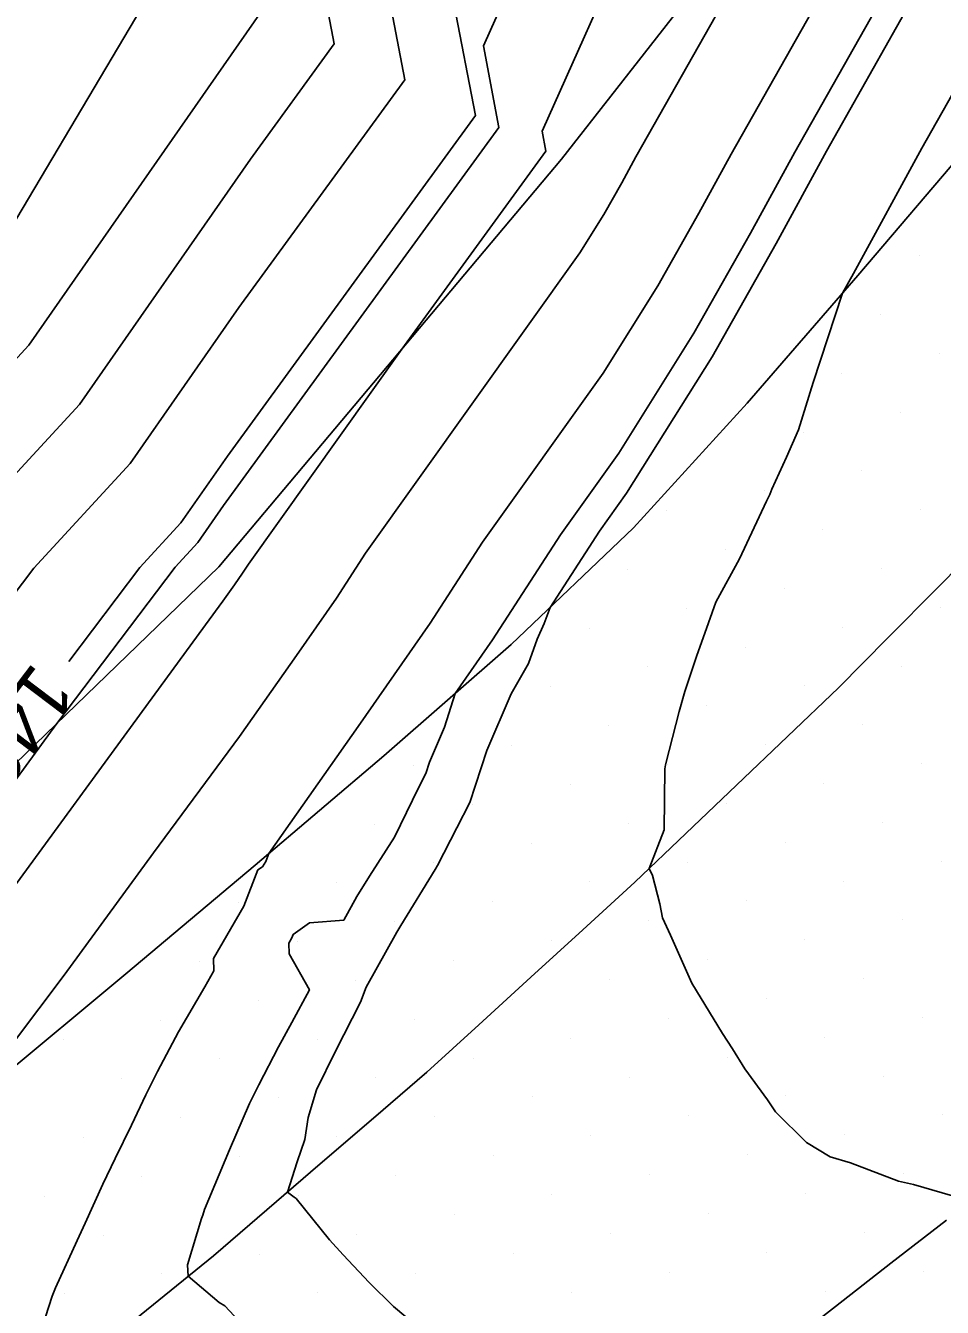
# Model space of a CAD drawing. Extents: x 2354170 to 2357230, y 866100 to 868290.
# Drawn here: x 2355951.59 to 2355984.14, y 866903.84 to 866949.36 of the extents above; entities that cross this region are included whole.
import ezdxf

# ---------------------------------------------------------------- set-up
doc = ezdxf.new("R2010")
doc.units = 0
for name, color, linetype in [('Default', 7, 'Continuous'), ('DTM Contours Minor', 7, 'Continuous'), ('Exist DTM Breakline', 7, 'Continuous'), ('Exist DTM Scan Elevation Point', 7, 'Continuous'), ('Exist Roads EOP', 7, 'Continuous'), ('PH Exist DTM Breakline', 7, 'Continuous')]:
    doc.layers.add(name, color=color, linetype=linetype)

msp = doc.modelspace()

# ---------------------------------------------------------------- linework, layer by layer
at = {"layer": 'Default'}
for points in [[(2355951.628, 867011.691), (2355954.201, 867010.011), (2355959.983, 867004.707), (2355965.11, 867000.011), (2355967.972, 866995.007), (2355972.869, 866987.316), (2355972.921, 866983.107), (2355974.588, 866979.008), (2355974.23, 866969.688), (2355971.914, 866964.712), (2355971.195, 866959.985), (2355966.796, 866950.148), (2355967.557, 866946.169), (2355958.749, 866934.074), (2355957.1, 866931.708), (2355955.638, 866930.12), (2355953.115, 866926.783)], [(2355942.368, 866927.411), (2355944.357, 866930.04), (2355951.695, 866938.012), (2355959.973, 866949.892), (2355960.039, 866949.982), (2355959.983, 866950.274), (2355956.301, 866960.01), (2355956.66, 866963.332), (2355957.564, 866970.01), (2355958.046, 866971.947), (2355963.128, 866982.478), (2355963.619, 866983.483), (2355963.614, 866983.811), (2355963.528, 866983.946), (2355963.334, 866984.286), (2355956.959, 866994.271), (2355953.54, 866999.218), (2355947.137, 867004.95), (2355943.882, 867010.011), (2355941.982, 867011.364)], [(2355939.92, 866903.18), (2355941.422, 866905.252), (2355945.031, 866910.446), (2355947.239, 866913.473), (2355948.812, 866915.556), (2355957.975, 866928.083), (2355958.593, 866928.92), (2355959.002, 866929.502), (2355959.289, 866929.915), (2355959.499, 866930.239), (2355964.947, 866937.873), (2355970.063, 866944.898), (2355969.925, 866945.619), (2355976.345, 866959.973)], [(2355926.584, 866898.937), (2355930.04, 866904.075), (2355938.45, 866917.091), (2355941.829, 866921.752), (2355948.117, 866930.067), (2355953.497, 866935.91), (2355959.565, 866944.62), (2355962.545, 866948.711), (2355960.538, 866959.207)], [(2355946.426, 866903.521), (2355946.961, 866904.909), (2355947.086, 866905.21), (2355947.16, 866905.492), (2355947.965, 866907.356), (2355948.678, 866908.778), (2355949.45, 866910.972), (2355950.209, 866912.012), (2355952.95, 866915.643), (2355956.122, 866919.98), (2355959.18, 866924.115), (2355961.2, 866926.988), (2355962.619, 866929.03), (2355963.654, 866930.629), (2355971.265, 866941.293), (2355972.115, 866942.649), (2355972.753, 866943.779), (2355973.253, 866944.697), (2355979.989, 866956.594)], [(2355952.173, 866903.145), (2355952.522, 866904.238), (2355952.641, 866904.533), (2355953.41, 866906.223), (2355953.702, 866906.828), (2355954.332, 866908.215), (2355954.762, 866909.125), (2355955.341, 866910.318), (2355955.858, 866911.397), (2355956.264, 866912.216), (2355957.016, 866913.628), (2355957.951, 866915.223), (2355958.266, 866915.799), (2355958.256, 866916.23), (2355959.328, 866918.094), (2355959.831, 866919.377), (2355959.991, 866919.491), (2355960.11, 866919.674), (2355960.223, 866919.959), (2355963.397, 866924.475), (2355965.949, 866928.145), (2355967.81, 866931.019), (2355972.096, 866937.024), (2355974.037, 866940.123), (2355975.495, 866942.704), (2355976.638, 866944.8), (2355983.198, 866956.388)], [(2355963.667, 866954.677), (2355965.051, 866947.44), (2355959.157, 866939.347), (2355955.299, 866933.809), (2355951.878, 866930.093), (2355942.682, 866917.935), (2355941.347, 866916.092), (2355938.022, 866910.947), (2355930.333, 866899.515)], [(2355898.037, 866871.233), (2355900.735, 866874.171), (2355902.92, 866876.378), (2355911.371, 866888.241), (2355912.948, 866891.359), (2355913.558, 866892.431), (2355914.576, 866893.828), (2355920.386, 866901.141), (2355922.165, 866902.896), (2355927.152, 866910.569), (2355932.657, 866919.088), (2355940.122, 866929.387), (2355940.596, 866930.014), (2355947.668, 866937.695), (2355939.982, 866933.303), (2355939.092, 866940.01), (2355939.169, 866940.823), (2355939.982, 866942.381), (2355949.543, 866940.449), (2355949.982, 866940.372), (2355955.709, 866950.01)], [(2355965.887, 866902.83), (2355964.644, 866903.872), (2355963.781, 866904.727), (2355962.864, 866905.712), (2355962.37, 866906.243), (2355961.191, 866907.715), (2355961.123, 866907.758), (2355960.886, 866907.939), (2355961.224, 866909.011), (2355961.494, 866909.804), (2355961.615, 866910.586), (2355961.913, 866911.563), (2355962.59, 866912.939), (2355963.473, 866914.679), (2355963.675, 866915.218), (2355964.771, 866917.164), (2355964.907, 866917.4), (2355966.122, 866919.392), (2355966.209, 866919.537), (2355966.896, 866920.868), (2355967.361, 866921.773), (2355967.962, 866923.619), (2355968.83, 866925.636), (2355969.447, 866926.71), (2355969.755, 866927.576), (2355969.995, 866928.132), (2355970.211, 866928.699), (2355971.965, 866931.409), (2355972.927, 866932.756), (2355975.959, 866937.597), (2355978.238, 866941.628), (2355980.023, 866944.903), (2355982.929, 866950.037)], [(2355985.148, 866907.618), (2355983.116, 866908.202), (2355982.582, 866908.331), (2355980.872, 866908.972), (2355980.152, 866909.189), (2355979.314, 866909.694), (2355978.212, 866910.787), (2355977.924, 866911.215), (2355977.121, 866912.317), (2355976.691, 866913.019), (2355976.328, 866913.57), (2355975.24, 866915.357), (2355974.49, 866917.056), (2355974.205, 866917.674), (2355974.109, 866918.178), (2355973.845, 866919.184), (2355973.727, 866919.433), (2355974.264, 866920.807), (2355974.278, 866922.965), (2355974.303, 866923.106), (2355974.322, 866923.162), (2355974.788, 866925.009), (2355974.997, 866925.713), (2355975.404, 866926.963), (2355975.834, 866928.157), (2355976.093, 866928.883), (2355976.93, 866930.43), (2355977.89, 866932.475), (2355978.012, 866932.711), (2355978.082, 866932.896), (2355978.608, 866934.04), (2355979.032, 866935.011), (2355979.545, 866936.689), (2355980.588, 866939.86), (2355980.98, 866940.553), (2355983.407, 866945.006), (2355984.676, 866947.247)]]:
    msp.add_lwpolyline(points, dxfattribs=at)
at = {"layer": 'DTM Contours Minor'}
for points in [[(2355935.331, 866900.284), (2355938.769, 866905.396), (2355942.322, 866910.297), (2355944.144, 866912.919), (2355945.259, 866914.447), (2355946.053, 866915.498), (2355952.698, 866924.584), (2355956.892, 866930.129), (2355957.701, 866931.007), (2355958.613, 866932.317), (2355968.392, 866945.745), (2355967.839, 866948.638), (2355972.912, 866959.981)], [(2355959.498, 866902.994), (2355958.663, 866903.894), (2355958.458, 866904.017), (2355957.362, 866904.954), (2355957.338, 866905.355), (2355957.835, 866906.996), (2355957.872, 866907.122), (2355957.936, 866907.325), (2355958.821, 866909.437), (2355959.538, 866911.079), (2355959.867, 866911.742), (2355960.57, 866913.093), (2355961.043, 866913.962), (2355961.663, 866915.12), (2355960.941, 866916.399), (2355960.932, 866916.775), (2355961.04, 866916.962), (2355961.09, 866917.09), (2355961.67, 866917.501), (2355962.88, 866917.593), (2355963.351, 866918.43), (2355963.797, 866919.162), (2355964.687, 866920.544), (2355965.532, 866922.288), (2355965.798, 866922.806), (2355965.928, 866923.204), (2355966.463, 866924.447), (2355966.841, 866925.645), (2355968.169, 866927.555), (2355970.58, 866931.279), (2355972.65, 866934.179), (2355975.318, 866938.439), (2355977.324, 866941.987), (2355978.895, 866944.869), (2355983.691, 866953.341)], [(2355924.087, 866900.345), (2355935.553, 866918.089), (2355940.975, 866925.569), (2355944.357, 866930.04), (2355951.695, 866938.012), (2355959.973, 866949.892)]]:
    msp.add_lwpolyline(points, dxfattribs=at)
at = {"layer": 'Exist DTM Breakline'}
for points in [[(2355985.724, 866931.178), (2355983.966, 866929.401), (2355982.208, 866927.624), (2355980.449, 866925.846), (2355978.643, 866924.118), (2355976.834, 866922.393), (2355975.024, 866920.668), (2355973.214, 866918.944), (2355971.37, 866917.255), (2355969.525, 866915.569), (2355967.679, 866913.882), (2355965.834, 866912.196), (2355963.94, 866910.564), (2355962.044, 866908.935), (2355960.148, 866907.305), (2355958.251, 866905.676), (2355956.311, 866904.1), (2355954.369, 866902.525)], [(2355984.284, 866906.946), (2355982.311, 866905.411), (2355980.339, 866903.875), (2355978.366, 866902.339)]]:
    msp.add_lwpolyline(points, dxfattribs=at)
at = {"layer": 'Exist DTM Scan Elevation Point'}
for p, q in [((2355983.333, 866941.182), (2355983.333, 866941.182)), ((2355981.953, 866939.097), (2355981.953, 866939.097)), ((2355984.038, 866937.717), (2355984.038, 866937.717)), ((2355980.574, 866937.012), (2355980.574, 866937.012)), ((2355982.659, 866935.632), (2355982.659, 866935.632)), ((2355979.194, 866934.927), (2355979.194, 866934.927)), ((2355981.279, 866933.547), (2355981.279, 866933.547)), ((2355977.815, 866932.842), (2355977.815, 866932.842)), ((2355974.351, 866932.136), (2355974.351, 866932.136)), ((2355983.364, 866932.168), (2355983.364, 866932.168)), ((2355979.9, 866931.462), (2355979.9, 866931.462)), ((2355976.436, 866930.757), (2355976.436, 866930.757)), ((2355972.971, 866930.051), (2355972.971, 866930.051)), ((2355981.985, 866930.083), (2355981.985, 866930.083)), ((2355978.521, 866929.377), (2355978.521, 866929.377)), ((2355975.056, 866928.672), (2355975.056, 866928.672)), ((2355984.07, 866928.703), (2355984.07, 866928.703)), ((2355971.592, 866927.966), (2355971.592, 866927.966)), ((2355980.606, 866927.998), (2355980.606, 866927.998)), ((2355977.141, 866927.292), (2355977.141, 866927.292)), ((2355973.677, 866926.587), (2355973.677, 866926.587)), ((2355982.691, 866926.618), (2355982.691, 866926.618)), ((2355970.212, 866925.881), (2355970.212, 866925.881)), ((2355979.226, 866925.913), (2355979.226, 866925.913)), ((2355975.762, 866925.207), (2355975.762, 866925.207)), ((2355972.297, 866924.502), (2355972.297, 866924.502)), ((2355981.311, 866924.533), (2355981.311, 866924.533)), ((2355977.847, 866923.828), (2355977.847, 866923.828)), ((2355968.833, 866923.796), (2355968.833, 866923.796)), ((2355965.368, 866923.091), (2355965.368, 866923.091)), ((2355974.382, 866923.122), (2355974.382, 866923.122)), ((2355983.396, 866923.154), (2355983.396, 866923.154)), ((2355979.932, 866922.448), (2355979.932, 866922.448)), ((2355970.918, 866922.417), (2355970.918, 866922.417)), ((2355967.453, 866921.711), (2355967.453, 866921.711)), ((2355976.467, 866921.743), (2355976.467, 866921.743)), ((2355982.017, 866921.069), (2355982.017, 866921.069)), ((2355963.989, 866921.006), (2355963.989, 866921.006)), ((2355973.003, 866921.037), (2355973.003, 866921.037)), ((2355969.538, 866920.332), (2355969.538, 866920.332)), ((2355978.552, 866920.363), (2355978.552, 866920.363)), ((2355966.074, 866919.626), (2355966.074, 866919.626)), ((2355975.088, 866919.658), (2355975.088, 866919.658)), ((2355984.102, 866919.689), (2355984.102, 866919.689)), ((2355962.61, 866918.921), (2355962.61, 866918.921)), ((2355971.623, 866918.952), (2355971.623, 866918.952)), ((2355980.637, 866918.984), (2355980.637, 866918.984)), ((2355959.145, 866918.215), (2355959.145, 866918.215)), ((2355968.159, 866918.247), (2355968.159, 866918.247)), ((2355977.173, 866918.278), (2355977.173, 866918.278)), ((2355964.695, 866917.541), (2355964.695, 866917.541)), ((2355973.708, 866917.573), (2355973.708, 866917.573)), ((2355982.722, 866917.604), (2355982.722, 866917.604)), ((2355961.23, 866916.836), (2355961.23, 866916.836)), ((2355970.244, 866916.867), (2355970.244, 866916.867)), ((2355979.258, 866916.899), (2355979.258, 866916.899)), ((2355957.766, 866916.13), (2355957.766, 866916.13)), ((2355966.78, 866916.162), (2355966.78, 866916.162)), ((2355975.793, 866916.193), (2355975.793, 866916.193)), ((2355963.315, 866915.456), (2355963.315, 866915.456)), ((2355972.329, 866915.488), (2355972.329, 866915.488)), ((2355981.343, 866915.52), (2355981.343, 866915.52)), ((2355959.851, 866914.751), (2355959.851, 866914.751)), ((2355968.865, 866914.782), (2355968.865, 866914.782)), ((2355977.878, 866914.814), (2355977.878, 866914.814)), ((2355956.386, 866914.045), (2355956.386, 866914.045)), ((2355965.4, 866914.077), (2355965.4, 866914.077)), ((2355974.414, 866914.108), (2355974.414, 866914.108)), ((2355983.428, 866914.14), (2355983.428, 866914.14)), ((2355952.922, 866913.339), (2355952.922, 866913.339)), ((2355961.936, 866913.371), (2355961.936, 866913.371)), ((2355970.95, 866913.403), (2355970.95, 866913.403)), ((2355979.963, 866913.435), (2355979.963, 866913.435)), ((2355958.471, 866912.666), (2355958.471, 866912.666)), ((2355967.485, 866912.697), (2355967.485, 866912.697)), ((2355976.499, 866912.729), (2355976.499, 866912.729)), ((2355964.021, 866911.992), (2355964.021, 866911.992)), ((2355973.035, 866912.023), (2355973.035, 866912.023)), ((2355982.048, 866912.055), (2355982.048, 866912.055)), ((2355955.007, 866911.96), (2355955.007, 866911.96)), ((2355960.556, 866911.286), (2355960.556, 866911.286)), ((2355969.57, 866911.318), (2355969.57, 866911.318)), ((2355978.584, 866911.35), (2355978.584, 866911.35)), ((2355966.106, 866910.612), (2355966.106, 866910.612)), ((2355975.12, 866910.644), (2355975.12, 866910.644)), ((2355984.133, 866910.676), (2355984.133, 866910.676)), ((2355957.092, 866910.581), (2355957.092, 866910.581)), ((2355953.627, 866909.875), (2355953.627, 866909.875)), ((2355962.641, 866909.907), (2355962.641, 866909.907)), ((2355971.655, 866909.938), (2355971.655, 866909.938)), ((2355980.669, 866909.97), (2355980.669, 866909.97)), ((2355977.205, 866909.265), (2355977.205, 866909.265)), ((2355959.177, 866909.201), (2355959.177, 866909.201)), ((2355968.191, 866909.233), (2355968.191, 866909.233)), ((2355955.712, 866908.496), (2355955.712, 866908.496)), ((2355964.726, 866908.527), (2355964.726, 866908.527)), ((2355973.74, 866908.559), (2355973.74, 866908.559)), ((2355982.754, 866908.591), (2355982.754, 866908.591)), ((2355979.289, 866907.885), (2355979.289, 866907.885)), ((2355952.248, 866907.79), (2355952.248, 866907.79)), ((2355961.262, 866907.822), (2355961.262, 866907.822)), ((2355970.276, 866907.853), (2355970.276, 866907.853)), ((2355957.797, 866907.116), (2355957.797, 866907.116)), ((2355966.811, 866907.148), (2355966.811, 866907.148)), ((2355975.825, 866907.18), (2355975.825, 866907.18)), ((2355981.374, 866906.506), (2355981.374, 866906.506)), ((2355954.333, 866906.411), (2355954.333, 866906.411)), ((2355963.347, 866906.442), (2355963.347, 866906.442)), ((2355972.361, 866906.474), (2355972.361, 866906.474)), ((2355959.882, 866905.737), (2355959.882, 866905.737)), ((2355968.896, 866905.768), (2355968.896, 866905.768)), ((2355977.91, 866905.8), (2355977.91, 866905.8)), ((2355956.418, 866905.031), (2355956.418, 866905.031)), ((2355965.432, 866905.063), (2355965.432, 866905.063)), ((2355974.446, 866905.095), (2355974.446, 866905.095)), ((2355983.459, 866905.126), (2355983.459, 866905.126)), ((2355952.954, 866904.326), (2355952.954, 866904.326)), ((2355961.967, 866904.357), (2355961.967, 866904.357)), ((2355970.981, 866904.389), (2355970.981, 866904.389)), ((2355979.995, 866904.421), (2355979.995, 866904.421))]:
    msp.add_line(p, q, dxfattribs=at)
at = {"layer": 'Exist Roads EOP'}
msp.add_lwpolyline([(2355898.766, 866870.914), (2355903.544, 866874.543), (2355908.31, 866878.188), (2355913.06, 866881.853), (2355917.794, 866885.539), (2355922.512, 866889.247), (2355927.214, 866892.974), (2355931.903, 866896.717), (2355936.579, 866900.476), (2355941.243, 866904.252), (2355945.892, 866908.044), (2355950.526, 866911.856), (2355955.142, 866915.689), (2355959.738, 866919.546), (2355964.308, 866923.434), (2355968.828, 866927.379), (2355973.167, 866931.522), (2355977.207, 866935.956), (2355981.136, 866940.492), (2355985.03, 866945.056), (2355988.908, 866949.634)], dxfattribs=at)
at = {"layer": 'PH Exist DTM Breakline'}
msp.add_lwpolyline([(2355933.24, 867062.395), (2355946.519, 867053.414), (2355958.329, 867046.113), (2355975.452, 867031.582), (2355987.118, 867020.494), (2355997.691, 867004.497), (2355998.919, 866994.114), (2355994.317, 866978.647), (2355992.172, 866973.01), (2355982.621, 866959.958), (2355970.618, 866944.617), (2355958.444, 866930.14), (2355943.24, 866915.439), (2355923.524, 866898.466), (2355915.238, 866891.493), (2355893.502, 866873.214)], dxfattribs=at)

# ---------------------------------------------------------------- texts
at = {"layer": 'Default'}
msp.add_text('148', height=2, rotation=232.8997, dxfattribs=at).set_placement((2355951.88, 866926.809))

doc.saveas('drawing.dxf')
